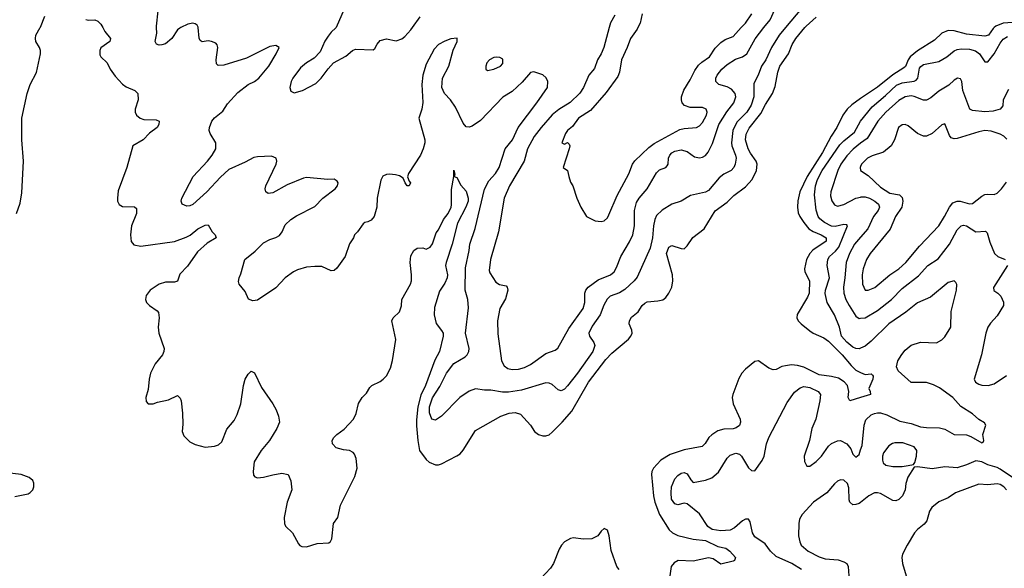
# Model space of a CAD drawing. Header units: inches. Extents: x 1649636 to 1815363, y 506543 to 641975.
# Tile 470 of 656: x 1764521 to 1770937, y 526479 to 530052. Entities that reach past the tile are written whole.
import ezdxf

# ---------------------------------------------------------------- set-up
doc = ezdxf.new("R2010")
doc.units = ezdxf.units.IN
doc.header["$MEASUREMENT"] = 0
for name, color, linetype in [('B7562', 7, 'Continuous'), ('B7563', 7, 'Continuous'), ('B7572', 7, 'Continuous'), ('B7573', 7, 'Continuous')]:
    doc.layers.add(name, color=color, linetype=linetype)

msp = doc.modelspace()

# ---------------------------------------------------------------- linework, layer by layer
at = {"layer": 'B7562', "color": 5}
for points, elevation in [([(1764499.1, 528790), (1764524.1, 528855.9), (1764535.8, 528924.2), (1764545.3, 529130), (1764535.4, 529270), (1764535.8, 529410), (1764570, 529570.6), (1764590, 529630.7), (1764630, 529706.8), (1764656.9, 529830), (1764656.9, 529850), (1764649.8, 529870), (1764626.8, 529910), (1764622.8, 529930), (1764625, 529950), (1764654.7, 530000)], 420), ([(1765061.8, 530000), (1765075.1, 529975.1), (1765111.7, 529930), (1765108.8, 529910), (1765050, 529868), (1765042, 529850), (1765043.4, 529823.4), (1765050, 529809), (1765090.8, 529770.8), (1765111, 529730), (1765142.9, 529682.9), (1765191, 529631), (1765213.9, 529613.9), (1765271, 529590), (1765290, 529571), (1765293.4, 529530), (1765274.3, 529470), (1765272.9, 529450), (1765281.7, 529430), (1765306.4, 529410), (1765330, 529402), (1765410, 529400.3), (1765430.3, 529390), (1765428.5, 529370), (1765415.8, 529350), (1765366.3, 529313.7), (1765325.5, 529270), (1765258, 529230), (1765218, 529090), (1765163.1, 528936.9), (1765157.2, 528890), (1765159.1, 528870), (1765170, 528848.5), (1765190, 528834.9), (1765270, 528833), (1765282.8, 528822.8), (1765282.4, 528790), (1765250.3, 528709.7), (1765242.3, 528650), (1765246.6, 528606.6), (1765265.3, 528585.3), (1765310, 528576.5), (1765530, 528606.4), (1765604.7, 528635.3), (1765630.6, 528649.4), (1765682, 528690), (1765730, 528713.7), (1765750, 528716.3), (1765775.3, 528670), (1765795.5, 528650), (1765800.7, 528630), (1765743.3, 528596.7), (1765680.5, 528539.5), (1765614.5, 528445.5), (1765565.3, 528394.7), (1765550, 528349.5), (1765530, 528343.1), (1765470, 528341.5), (1765430.2, 528329.8), (1765370.4, 528290), (1765344.6, 528255.4), (1765341.6, 528230), (1765348.2, 528210), (1765367.7, 528190), (1765416.3, 528156.3), (1765424.6, 528144.6), (1765430.3, 528110.3), (1765423.9, 528050), (1765426.4, 528010), (1765461.5, 527910), (1765460.2, 527890), (1765452.2, 527870), (1765404, 527810), (1765373.7, 527750), (1765364.4, 527710), (1765357.8, 527642.2), (1765343.1, 527590), (1765345.7, 527565.7), (1765358, 527550), (1765390, 527549.1), (1765419.8, 527560.2), (1765490, 527575.3), (1765550, 527604), (1765566.7, 527586.7), (1765572.9, 527570), (1765582.3, 527490), (1765583.4, 527416.6), (1765578.7, 527370), (1765590, 527340.5), (1765630, 527301.6), (1765664.1, 527284.1), (1765730, 527268.1), (1765790, 527273.5), (1765817, 527283), (1765838.5, 527301.5), (1765870, 527384.2), (1765918.8, 527441.2), (1765938.7, 527481.3), (1765961.4, 527550), (1765979.2, 527670), (1765990, 527710.6), (1766010, 527744), (1766030, 527762.8), (1766050, 527751), (1766096.3, 527656.3), (1766170, 527550.6), (1766192.7, 527510), (1766208.2, 527470), (1766214.4, 527430), (1766197.4, 527390), (1766148.4, 527311.6), (1766093.5, 527246.5), (1766048.3, 527171.7), (1766041.6, 527110), (1766045, 527085), (1766053.3, 527073.3), (1766070, 527067.6), (1766110, 527071.8), (1766170, 527088.4), (1766230, 527098.4), (1766270.4, 527090.4), (1766287.5, 527047.5), (1766293.4, 526990), (1766264, 526910), (1766244.9, 526810), (1766246.4, 526770), (1766253.7, 526753.7), (1766299.1, 526710), (1766337, 526637), (1766346.3, 526626.3), (1766360.2, 526620.2), (1766390, 526618.8), (1766460.2, 526639.8), (1766534.8, 526645.2), (1766546.9, 526653.1), (1766554.5, 526670), (1766564.7, 526770), (1766592.9, 526810), (1766611.5, 526890), (1766704, 527076), (1766719.6, 527130), (1766713.9, 527193.9), (1766702.2, 527222.2), (1766692.7, 527232.7), (1766670, 527246), (1766630, 527251.1), (1766584, 527264), (1766558, 527290), (1766557.6, 527310), (1766568, 527330), (1766588, 527350), (1766635.9, 527384.1), (1766696.3, 527450), (1766713.9, 527486.1), (1766728.6, 527551.4), (1766751.6, 527590), (1766780.3, 527619.7), (1766803.3, 527656.7), (1766816.2, 527670), (1766870, 527694.8), (1766890, 527710.2), (1766910, 527731.3), (1766937, 527783), (1766951, 527831), (1766972.1, 527967.9), (1766946.2, 528090), (1766953.5, 528110), (1766995.9, 528150), (1767009, 528189), (1767011.9, 528230), (1767067.9, 528330), (1767074.1, 528350), (1767074.1, 528390), (1767064.8, 528470), (1767070, 528514), (1767090, 528548), (1767110, 528564), (1767146.8, 528566.8), (1767170, 528558), (1767195.3, 528570), (1767210, 528591.3), (1767235.6, 528664.4), (1767250, 528682.8), (1767282, 528750), (1767312.6, 528790), (1767331.3, 528830), (1767333.9, 528846.1), (1767333.6, 528946.4), (1767349.7, 529030), (1767350, 529071), (1767355.3, 529044.7), (1767352, 529030), (1767370, 529024), (1767394.6, 528974.6), (1767430, 528935.5), (1767443.2, 528890), (1767442.2, 528870), (1767427, 528830), (1767372.9, 528727.1), (1767339.8, 528590), (1767299.7, 528470), (1767296.2, 528450), (1767308.1, 528390), (1767305.6, 528370), (1767290, 528335.4), (1767257, 528283), (1767223.5, 528176.5), (1767222.3, 528130), (1767233.9, 528073.9), (1767270, 528028.2), (1767279.1, 528010), (1767280.2, 527990), (1767256.6, 527890), (1767226.8, 527833.2), (1767165.5, 527670), (1767134.7, 527605.3), (1767114.7, 527530), (1767106.6, 527446.6), (1767105.5, 527405.5), (1767114.4, 527310), (1767126.7, 527246.7), (1767170, 527187.7), (1767190, 527170.6), (1767230, 527153), (1767250, 527153), (1767270, 527159.3), (1767370, 527210.4), (1767390, 527224.9), (1767410, 527248.2), (1767490, 527375.2), (1767655.1, 527470), (1767709.3, 527490), (1767750, 527493.2), (1767783, 527483), (1767850, 527410.4), (1767876.1, 527370), (1767901.1, 527350), (1767930, 527341), (1767950, 527341.2), (1767970, 527349), (1767990, 527365), (1768056.1, 527430), (1768117.5, 527502.5), (1768228.2, 527690), (1768340.8, 527839.2), (1768379.9, 527880.1), (1768487.6, 527970), (1768502.8, 527990), (1768511.6, 528010), (1768509.8, 528029.8), (1768491.9, 528070), (1768493.8, 528090), (1768506.7, 528113.3), (1768549.7, 528150), (1768576.3, 528190), (1768593.8, 528206.2), (1768610, 528214), (1768679.8, 528220.2), (1768712.2, 528227.8), (1768730, 528242), (1768749.8, 528270.2), (1768769.7, 528310), (1768775.8, 528350), (1768773.5, 528390), (1768736.2, 528530), (1768750, 528570.4), (1768770, 528580.3), (1768830, 528562.3), (1768850, 528560.3), (1768855.7, 528564.3), (1768870, 528578.4), (1768906.9, 528633.1), (1768981.5, 528690), (1769052.6, 528807.4), (1769130, 528864.2), (1769173.2, 528906.8), (1769250, 528962.1), (1769293, 529010), (1769322.4, 529070), (1769327, 529110), (1769319.1, 529130), (1769282.2, 529182.2), (1769268.4, 529210), (1769250.6, 529270), (1769253.5, 529306.5), (1769275, 529345), (1769350, 529441.6), (1769379.6, 529500.4), (1769426.2, 529570), (1769442.6, 529617.4), (1769459.9, 529710), (1769474.5, 529750), (1769531.3, 529830), (1769553.2, 529890), (1769578.6, 529930), (1769636.3, 530000)], 420), ([(1765571.4, 530000), (1765563.9, 529996.1), (1765550, 529985.5), (1765511.2, 529930), (1765470, 529895.3), (1765447, 529887), (1765430, 529886.4), (1765412.8, 529892.8), (1765403.8, 529910), (1765415.3, 529964.7), (1765412.7, 530000)], 440), ([(1769510.6, 530000), (1769469.2, 529950), (1769418.8, 529870), (1769382.4, 529790), (1769354.5, 529750), (1769332.3, 529690), (1769303.6, 529636.4), (1769303.9, 529550), (1769286, 529494), (1769257.9, 529450), (1769194.7, 529385.3), (1769166.8, 529330), (1769158.5, 529250), (1769160.2, 529230), (1769186, 529170), (1769189.8, 529150), (1769182.8, 529110), (1769174, 529090), (1769155.8, 529070), (1769110, 529045.8), (1769078.5, 529021.5), (1769010, 528940.3), (1768990, 528929.2), (1768892.4, 528907.6), (1768830, 528870.4), (1768770, 528850.3), (1768708, 528812), (1768670, 528776), (1768658.6, 528750), (1768649.9, 528710.1), (1768644.3, 528630), (1768630, 528564.4), (1768544.2, 528375.8), (1768524.2, 528350), (1768464.7, 528295.3), (1768430, 528273.8), (1768368.2, 528251.8), (1768349.2, 528230.8), (1768327.4, 528192.6), (1768304, 528130), (1768250, 528055.3), (1768229.8, 528010), (1768233.7, 527990), (1768262.6, 527950), (1768268.5, 527930), (1768254.5, 527890), (1768156.4, 527750), (1768090, 527666.3), (1768070, 527644.6), (1768050, 527635.3), (1768030, 527640.4), (1767990, 527676), (1767970, 527684.9), (1767950, 527686.7), (1767790, 527638), (1767706.4, 527626.4), (1767665.9, 527625.9), (1767590, 527639.1), (1767550, 527637.8), (1767490, 527647.4), (1767450, 527631.8), (1767387.8, 527590), (1767270, 527470.2), (1767230, 527442.4), (1767207.1, 527450), (1767192, 527492), (1767192, 527530), (1767210, 527588.3), (1767257.4, 527662.6), (1767301.6, 527750), (1767350, 527811.5), (1767423, 527857), (1767436.6, 527870), (1767447.4, 527890), (1767450.1, 527910), (1767426.1, 528010), (1767445.3, 528174.7), (1767440.2, 528230), (1767424.3, 528290), (1767425, 528435), (1767449.3, 528549.3), (1767453, 528590), (1767488, 528692), (1767550, 528948), (1767578.7, 529001.3), (1767620.6, 529050), (1767645.7, 529090), (1767685.2, 529210), (1767731.9, 529270), (1767769.6, 529350.4), (1767891.5, 529510), (1767959.3, 529610), (1767962.4, 529650), (1767952, 529672), (1767930, 529692.7), (1767870, 529712.7), (1767850, 529708.4), (1767795.7, 529644.3), (1767730, 529584.9), (1767670, 529547.4), (1767524.3, 529395.7), (1767470, 529357.2), (1767450, 529351.3), (1767430, 529354.6), (1767410, 529377.1), (1767361.4, 529481.4), (1767328.9, 529528.9), (1767289.2, 529570), (1767271.8, 529610), (1767276.6, 529670), (1767316.4, 529750), (1767346, 529854), (1767370.5, 529910), (1767370.6, 529930.6), (1767330, 529927.3), (1767290, 529912.7), (1767250, 529890.4), (1767221, 529859), (1767170, 529763), (1767147.4, 529690), (1767141, 529630), (1767146.8, 529513.2), (1767140.2, 529470), (1767122.6, 529410), (1767160.2, 529270), (1767160.7, 529250), (1767150, 529210.4), (1767131.5, 529168.5), (1767054.5, 529050), (1767048, 529028), (1767059, 528999), (1767068, 528990), (1767058, 528970), (1767046, 528970), (1767032, 528990), (1767019.8, 529019.8), (1766994.7, 529034.7), (1766970, 529042), (1766930, 529045.7), (1766910, 529043.7), (1766887, 529033), (1766873.9, 529006.1), (1766849.6, 528890), (1766847.6, 528830), (1766831.6, 528770), (1766810, 528746.8), (1766790, 528734.8), (1766769.3, 528730.7), (1766758, 528722), (1766722, 528670), (1766702, 528650), (1766695.3, 528630), (1766670, 528592), (1766640.9, 528510), (1766586.3, 528433.7), (1766570, 528418), (1766550, 528416), (1766490, 528444), (1766444.9, 528444.9), (1766390, 528440.4), (1766330, 528423.6), (1766304.2, 528410), (1766250, 528370.2), (1766190, 528304.4), (1766070, 528224), (1766039.6, 528219.6), (1766011.3, 528231.3), (1765990, 528282), (1765951, 528330), (1765947.3, 528347.3), (1765950.8, 528370), (1765962.8, 528397.2), (1765988.8, 528490), (1766054.8, 528545.2), (1766110, 528599.3), (1766150, 528621.2), (1766190, 528633.3), (1766213.7, 528646.3), (1766230.2, 528669.8), (1766250, 528715.6), (1766286.7, 528750), (1766325.3, 528774.7), (1766444.3, 528835.7), (1766496.4, 528890), (1766575.5, 528950), (1766590.6, 528970), (1766596.3, 528990), (1766590, 529001), (1766570, 529012.4), (1766528.1, 529011.9), (1766390, 529024), (1766370, 529020.3), (1766263.9, 528976.1), (1766170, 528923.1), (1766140.7, 528920.7), (1766124.9, 528930), (1766121.3, 528950), (1766124.9, 528970), (1766191.4, 529110), (1766196, 529130), (1766192.7, 529150), (1766162.4, 529162.4), (1766070, 529159.5), (1766045.5, 529154.5), (1765990, 529123.1), (1765883.3, 529076.7), (1765830, 529026), (1765741.1, 528930), (1765650, 528848.3), (1765630, 528839.2), (1765610, 528838), (1765580.5, 528850), (1765573.4, 528870), (1765577.8, 528890), (1765650.3, 529030), (1765744.4, 529130), (1765775.5, 529170), (1765798, 529210), (1765799.1, 529250), (1765763, 529310), (1765755.8, 529330), (1765757.4, 529350), (1765773.1, 529390), (1765790, 529413), (1765844.1, 529455.9), (1765875.6, 529504.4), (1765943.3, 529576.7), (1766009.5, 529630.5), (1766050, 529648.1), (1766079.7, 529670), (1766144, 529750), (1766192, 529830), (1766210.8, 529870), (1766190, 529884), (1766150, 529876.4), (1765998.7, 529801.3), (1765850, 529755.8), (1765814, 529754), (1765804.2, 529764.2), (1765800.8, 529790), (1765812, 529870), (1765808.1, 529888.1), (1765798, 529898), (1765770.4, 529910.4), (1765750, 529914), (1765710, 529907.3), (1765696.3, 529916.3), (1765690.4, 529930.4), (1765683.7, 530000)], 440), ([(1766582.4, 530000), (1766581.7, 529998.3), (1766550.5, 529970), (1766530, 529943.7), (1766510, 529912.3), (1766477.8, 529842.2), (1766438.8, 529801.2), (1766388.7, 529770), (1766350, 529738.3), (1766299.6, 529670), (1766288.9, 529650), (1766280.3, 529610), (1766286.7, 529586.7), (1766310, 529575.8), (1766363.7, 529590), (1766450, 529636.5), (1766484.7, 529670), (1766530, 529730.6), (1766566.6, 529770), (1766645.6, 529814.4), (1766690, 529850.5), (1766710, 529859.1), (1766824, 529856), (1766836, 529864), (1766850, 529891.3), (1766870, 529916), (1766910, 529926.8), (1766974.8, 529914.8), (1767010, 529928), (1767030, 529942.4), (1767070, 529986.3), (1767079.8, 530000)], 460), ([(1768361.7, 530000), (1768327.8, 529870), (1768310.2, 529830), (1768285.2, 529790), (1768265.3, 529734.7), (1768229.3, 529690), (1768195.3, 529610), (1768170, 529574), (1768107, 529513), (1768032.8, 529467.2), (1767990, 529432.1), (1767918, 529350), (1767872.3, 529290), (1767830.1, 529210), (1767807.1, 529130), (1767712.8, 528970), (1767676.8, 528890), (1767641.2, 528670), (1767589.5, 528490.5), (1767579.3, 528419.3), (1767583.2, 528403.2), (1767622.9, 528342.9), (1767648, 528328), (1767690, 528318.7), (1767698, 528310), (1767702.4, 528290), (1767685.5, 528234.5), (1767650.2, 528170), (1767634.9, 528090), (1767635.3, 528004.7), (1767659.7, 527830), (1767678.3, 527798.3), (1767700.9, 527780.9), (1767730, 527773), (1767770, 527775), (1767810, 527785.9), (1767850, 527805.9), (1767950, 527876.9), (1768010, 527899.1), (1768028.4, 527911.6), (1768099.7, 528040.3), (1768192.9, 528170), (1768204.3, 528210), (1768203.6, 528270), (1768210.6, 528290), (1768224.9, 528310), (1768290, 528357), (1768370.4, 528389.6), (1768393.8, 528410), (1768410, 528438), (1768438.7, 528510), (1768495, 528605), (1768515.5, 528650), (1768526.6, 528710), (1768526.4, 528810), (1768539.5, 528860.5), (1768557.7, 528890), (1768608.9, 528951.1), (1768670, 529053.7), (1768690, 529072.9), (1768730.9, 529089.1), (1768740.1, 529099.9), (1768745.6, 529110), (1768748.5, 529150), (1768756.4, 529170), (1768770, 529184.6), (1768790, 529196.5), (1768830, 529204.7), (1768870, 529193.8), (1768918.1, 529158.1), (1768950, 529151.1), (1768970, 529155.9), (1768990, 529168.1), (1769007.8, 529190), (1769035.5, 529244.5), (1769075.8, 529370), (1769128.7, 529451.3), (1769174.1, 529510), (1769186.9, 529550), (1769183.4, 529570), (1769158.5, 529598.5), (1769130, 529613.7), (1769077, 529630), (1769062.3, 529642.3), (1769056.9, 529650), (1769056.8, 529670), (1769065.6, 529690), (1769096.5, 529730), (1769130, 529759.3), (1769185.2, 529794.8), (1769230.4, 529809.6), (1769259.4, 529830), (1769312.6, 529927.4), (1769370.6, 530000)], 460), ([(1768549.3, 530000), (1768544.6, 529990), (1768500.9, 529930), (1768479.6, 529870), (1768442.8, 529790), (1768429.2, 529710), (1768417.5, 529682.5), (1768343.2, 529576.8), (1768239.4, 529460.6), (1768162, 529410), (1768123.1, 529356.9), (1768090.7, 529330), (1768076.3, 529310), (1768054, 529250), (1768070, 529242), (1768091.1, 529251.1), (1768102, 529242), (1768104.7, 529230), (1768101, 529210), (1768062, 529090), (1768091.3, 529070), (1768098, 529030), (1768110, 528994), (1768124.7, 528970), (1768151, 528890), (1768178, 528830), (1768214, 528770), (1768270, 528742), (1768310, 528738), (1768330, 528742), (1768350, 528762), (1768360.2, 528779.8), (1768412.9, 528907.1), (1768490, 529047.7), (1768514, 529110), (1768528.6, 529131.4), (1768619.9, 529220.1), (1768654.6, 529245.4), (1768823, 529337), (1768850, 529343.7), (1768930, 529348.6), (1768950, 529359.6), (1768970, 529383.1), (1768996.5, 529430), (1769001.1, 529450), (1768994, 529470), (1768970, 529479.1), (1768890, 529479.1), (1768853.5, 529493.5), (1768838.4, 529510), (1768832.8, 529530), (1768833.7, 529550), (1768847.9, 529592.1), (1768890, 529660.4), (1768919.6, 529720.4), (1768944.7, 529755.3), (1768965.1, 529774.9), (1769015.7, 529810), (1769053.3, 529866.7), (1769090, 529903.5), (1769117.8, 529922.2), (1769170, 529942.3), (1769222.5, 530000)], 480), ([(1770000, 529537.5), (1769942, 529498), (1769913.5, 529470), (1769884.6, 529430), (1769845.8, 529350), (1769807.6, 529292.4), (1769752.2, 529187.8), (1769651.8, 529030), (1769604.8, 528930), (1769591.4, 528871.4), (1769588.8, 528830), (1769594.3, 528794.3), (1769604.1, 528770), (1769629.5, 528730), (1769663.7, 528690), (1769690, 528671.6), (1769744, 528650), (1769776.5, 528630), (1769776.5, 528610), (1769688.3, 528551.7), (1769668.5, 528530), (1769647.3, 528490), (1769633.6, 528430), (1769636.8, 528410), (1769666.2, 528350), (1769664.8, 528270), (1769654.9, 528245.1), (1769587.8, 528132.2), (1769585.5, 528110), (1769594, 528090), (1769612.4, 528070), (1769670, 528025.3), (1769691.4, 528010), (1769759.6, 527979.6), (1769790, 527957), (1769880.4, 527870), (1769938.6, 527798.6), (1769970, 527768.4), (1770000, 527754.4)], 420), ([(1770000, 527913), (1769990, 527908.7), (1769970, 527910.8), (1769950, 527919.8), (1769910, 527952.1), (1769875.8, 527990), (1769862.2, 528050), (1769830, 528130.3), (1769783.2, 528210), (1769769.1, 528269.1), (1769771.2, 528290), (1769798.3, 528370), (1769781.9, 528450), (1769786.2, 528490), (1769798, 528510), (1769836.6, 528543.4), (1769858.8, 528570), (1769914.3, 528710), (1769910, 528714.9), (1769890, 528717.1), (1769834.9, 528705.1), (1769810, 528707.8), (1769764.3, 528730), (1769735.3, 528755.3), (1769724.7, 528770), (1769710.1, 528810.1), (1769700.1, 528910), (1769706.8, 528970), (1769719.4, 529010), (1769749.7, 529070), (1769864.3, 529235.7), (1769890, 529263.6), (1769959.8, 529319.8), (1769999.2, 529390), (1770000, 529391)], 440), ([(1770000, 529246.5), (1769950.7, 529209.3), (1769910, 529164.1), (1769872, 529110), (1769852.3, 529070), (1769806.2, 528930), (1769805, 528905), (1769812.3, 528872.3), (1769830, 528846), (1769850, 528838), (1769890, 528848), (1769970, 528888.8), (1770000, 528896.3)], 460), ([(1770000, 529095.3), (1769997.6, 529090), (1769999.1, 529070), (1770000, 529069.4)], 480), ([(1770000, 528634.8), (1769961.3, 528590), (1769928.7, 528530), (1769905.2, 528470), (1769898.1, 528370), (1769888.9, 528310), (1769891.5, 528270), (1769905, 528230), (1769926.4, 528190), (1769970, 528121.7), (1769990, 528106.2), (1770000, 528107.2)], 460), ([(1770000, 527590.8), (1769929.7, 527569.7), (1769918.7, 527590), (1769922.8, 527630), (1769914.8, 527670), (1769894, 527694), (1769856.4, 527716.4), (1769810, 527728), (1769730, 527737.9), (1769630, 527788.5), (1769590, 527800.2), (1769550, 527802.8), (1769510, 527798.3), (1769487.1, 527792.9), (1769450, 527773.3), (1769430, 527770.9), (1769402, 527782), (1769335.1, 527830), (1769310, 527825.8), (1769250, 527775.8), (1769226.3, 527750), (1769206, 527714), (1769167, 527610), (1769163.9, 527590), (1769169, 527549), (1769216.1, 527450), (1769217.5, 527430), (1769210, 527408.5), (1769190, 527394), (1769170, 527387.3), (1769110, 527384.6), (1769070, 527373.8), (1769030, 527347.5), (1769011.8, 527330), (1768987.6, 527292.4), (1768967.1, 527272.9), (1768850, 527249.3), (1768759.3, 527220.7), (1768698.1, 527181.9), (1768650.2, 527130), (1768640.3, 527110), (1768637.6, 527090), (1768650.1, 526950), (1768658.9, 526910), (1768690.1, 526830), (1768753.2, 526730), (1768774.2, 526710), (1768810, 526691.3), (1768908.8, 526668.8), (1768990, 526658.8), (1769070, 526620.1), (1769122, 526610), (1769148.1, 526590), (1769184.4, 526550), (1769179.3, 526530), (1769170, 526524.7), (1769090, 526506.3), (1769039.3, 526539.3), (1769010, 526546.7), (1768910, 526524.2), (1768811.5, 526528.5), (1768785.4, 526514.6), (1768766.7, 526490), (1768756.6, 526430)], 420), ([(1769614.4, 526470), (1769552.9, 526510), (1769450, 526555.4), (1769413.1, 526590), (1769377.3, 526637.3), (1769310, 526684.6), (1769294.7, 526710), (1769281.2, 526781.2), (1769270, 526799.3), (1769250, 526799.6), (1769230, 526788.1), (1769178.1, 526741.9), (1769150, 526728), (1769090, 526722.1), (1769032.2, 526732.2), (1769005.4, 526750), (1768950, 526834), (1768870, 526899.3), (1768850, 526903), (1768810, 526892.2), (1768790, 526898.7), (1768768.6, 526930), (1768765, 526970), (1768768.1, 527010), (1768790, 527062), (1768810, 527084), (1768830, 527097.7), (1768850, 527102), (1768870, 527093.6), (1768893.9, 527053.9), (1768910, 527038.4), (1768990, 527051.6), (1769030, 527067.4), (1769074.4, 527105.6), (1769130, 527196.9), (1769150, 527214.7), (1769187.8, 527227.8), (1769210, 527222.4), (1769223.6, 527210), (1769270, 527132.7), (1769290, 527116), (1769310, 527113.2), (1769359.7, 527180.3), (1769372.6, 527210), (1769387.2, 527290), (1769402.2, 527330), (1769521.5, 527558.5), (1769570, 527626.2), (1769606.1, 527653.9), (1769630, 527662), (1769670, 527655.8), (1769724.4, 527630), (1769738, 527610), (1769735.2, 527570), (1769708.6, 527450), (1769681.9, 527390), (1769667.3, 527310), (1769633.5, 527210), (1769634.2, 527174.2), (1769650, 527142.9), (1769670, 527144.2), (1769710, 527175.1), (1769744.7, 527210), (1769790, 527274.2), (1769810, 527290.8), (1769850, 527309.8), (1769870, 527310.7), (1769910, 527289.8), (1769935.9, 527255.9), (1769950, 527222), (1769970, 527201.6), (1769990, 527220.5), (1770000, 527250)], 440), ([(1764490, 526945.5), (1764575.9, 526964.1), (1764590, 526971.8), (1764605.7, 526990), (1764612.9, 527010), (1764613.2, 527033.2), (1764606.6, 527050), (1764583.6, 527070), (1764530, 527088.9), (1764421.8, 527101.8)], 420), ([(1770000, 526908.1), (1769990, 526900.3), (1769970, 526893.5), (1769950, 526893), (1769930, 526909.5), (1769925.6, 526925.6), (1769923, 527003), (1769914.6, 527030), (1769890, 527052.2), (1769870, 527055.1), (1769850, 527046.3), (1769830.2, 527029.8), (1769779.5, 526970), (1769694, 526910), (1769619.5, 526830), (1769602.4, 526797.6), (1769596.9, 526770), (1769595.9, 526690), (1769603.2, 526650), (1769612.9, 526630), (1769658.9, 526590), (1769730, 526552.7), (1769770, 526540.2), (1769853.1, 526533.1), (1769890, 526521.7), (1769910.2, 526510.2), (1769918.7, 526490), (1769923.6, 526430)], 460), ([(1768426.8, 526470), (1768410.7, 526490), (1768375, 526595), (1768362.8, 526690), (1768350, 526726.6), (1768330, 526738), (1768310, 526720.9), (1768287.2, 526690), (1768248.7, 526671.3), (1768192, 526668), (1768130, 526676.1), (1768110, 526673.3), (1768070.2, 526650), (1768051.3, 526628.7), (1768036.4, 526603.6), (1767999, 526510), (1767979.4, 526480.6), (1767914, 526410)], 420)]:
    msp.add_lwpolyline(points, dxfattribs=dict(at, elevation=elevation))
at = {"layer": 'B7562', "color": 5, "elevation": 460}
msp.add_lwpolyline([(1767630, 529807), (1767610, 529805.1), (1767582, 529790), (1767564.9, 529770), (1767557.3, 529750), (1767558, 529730), (1767570, 529721), (1767610, 529728.5), (1767653.2, 529750), (1767670, 529766.8), (1767670, 529794), (1767650, 529806)], close=True, dxfattribs=at)
at = {"layer": 'B7563', "color": 5}
for points, elevation in [([(1766650, 530154.5), (1766582.4, 530000)], 460), ([(1764654.7, 530000), (1764656.7, 530003.3), (1764685.2, 530074.8)], 420), ([(1765412.7, 530000), (1765412, 530010), (1765422.8, 530110)], 440), ([(1767079.8, 530000), (1767129.8, 530070)], 460), ([(1768398.5, 530081.5), (1768369.6, 530030.4), (1768361.7, 530000)], 460), ([(1768576.9, 530090), (1768563.6, 530030), (1768549.3, 530000)], 480), ([(1769222.5, 530000), (1769249.9, 530030.1), (1769291.3, 530090)], 480), ([(1769370.6, 530000), (1769410.6, 530050), (1769441.3, 530118.7)], 460), ([(1769614.4, 530125.6), (1769510.6, 530000)], 440), ([(1769636.3, 530000), (1769644.5, 530010), (1769710, 530068.4)], 420), ([(1764952.9, 530052.9), (1764970, 530048.7), (1765010, 530050.2), (1765030, 530041.2), (1765050, 530022), (1765061.8, 530000)], 420), ([(1765683.7, 530000), (1765683.4, 530003.4), (1765676.5, 530016.5), (1765664.7, 530024.7), (1765648.4, 530028.4), (1765616.6, 530023.4), (1765571.4, 530000)], 440)]:
    msp.add_lwpolyline(points, dxfattribs=dict(at, elevation=elevation))
at = {"layer": 'B7572', "color": 5}
for points, elevation in [([(1770869.7, 530000), (1770864.6, 529995.4), (1770833.1, 529950), (1770810, 529944.9), (1770690, 529957.6), (1770610, 529978.2), (1770570, 529981.1), (1770530, 529963.2), (1770481.1, 529918.9), (1770370, 529849.9), (1770323.6, 529810), (1770309.7, 529790), (1770292.2, 529747.8), (1770282.7, 529737.3), (1770210, 529692.8), (1770110, 529612.3), (1770000, 529537.5)], 420), ([(1770000, 529391), (1770075, 529485), (1770162.6, 529557.4), (1770235.1, 529624.9), (1770270, 529641.2), (1770348.3, 529651.7), (1770362.5, 529657.5), (1770373.3, 529670), (1770385, 529735), (1770392.8, 529747.2), (1770410, 529760.2), (1770510, 529780.2), (1770562.8, 529810), (1770610, 529849), (1770630, 529858), (1770657.6, 529862.4), (1770710, 529860.2), (1770749.9, 529849.9), (1770775.4, 529830), (1770810, 529776.9), (1770830, 529777.4), (1770870, 529828.9), (1770910, 529899.3), (1770930, 529924), (1770958, 529942)], 440), ([(1770963.4, 529596.6), (1770929.1, 529530), (1770926, 529490), (1770910.4, 529470), (1770863.3, 529456.7), (1770810, 529452.3), (1770730, 529460.3), (1770711.3, 529470), (1770667.1, 529590), (1770659.7, 529650), (1770650, 529666.6), (1770631, 529671), (1770610, 529658.7), (1770574.7, 529625.3), (1770510, 529586.3), (1770458.1, 529541.9), (1770430, 529527.5), (1770410, 529527.3), (1770350, 529552.2), (1770330, 529555.2), (1770290, 529549.2), (1770250, 529525.9), (1770164.4, 529450), (1770113.3, 529390), (1770041.9, 529278.1), (1770000, 529246.5)], 460), ([(1770953.9, 529273.9), (1770933.1, 529293.1), (1770910, 529305.6), (1770850, 529324.8), (1770810, 529329.8), (1770770, 529322.3), (1770630, 529277.2), (1770610, 529274.7), (1770590, 529282.4), (1770578.5, 529298.5), (1770550, 529373.2), (1770530, 529367.3), (1770465.7, 529310), (1770430, 529292.7), (1770410, 529293.5), (1770369.9, 529309.9), (1770310, 529359.7), (1770290, 529369.6), (1770270, 529367), (1770246.7, 529350), (1770220.8, 529270), (1770199.6, 529230), (1770150, 529189.8), (1770075.3, 529164.7), (1770046, 529150), (1770006.5, 529110), (1770000, 529095.3)], 480), ([(1770000, 529069.4), (1770050, 529036.9), (1770130, 528960.4), (1770190, 528922.5), (1770253.4, 528910), (1770270, 528893.4), (1770275.7, 528870), (1770268.6, 528830), (1770227.8, 528770), (1770192.2, 528687.8), (1770062.3, 528530), (1770037.8, 528490), (1770017, 528430), (1770009.4, 528390), (1770013.5, 528330), (1770030.3, 528290.3), (1770050, 528289.2), (1770093.4, 528306.6), (1770190.4, 528389.6), (1770249.9, 528430.1), (1770295.4, 528470), (1770383.9, 528576.1), (1770509.9, 528710.1), (1770547.8, 528770), (1770578.4, 528830), (1770601.8, 528858.2), (1770629.5, 528870.5), (1770649.9, 528870.1), (1770710, 528852.3), (1770730, 528853.7), (1770790, 528902.2), (1770810, 528913.2), (1770830, 528916.2), (1770870, 528912.6), (1770890, 528921.5), (1770917.7, 528950), (1770950, 528993.4)], 480), ([(1770000, 528896.3), (1770002.9, 528897.1), (1770030, 528897.9), (1770058, 528890), (1770093.2, 528870), (1770115.9, 528850), (1770123.8, 528830), (1770115.2, 528810), (1770085, 528770), (1770047.6, 528690), (1770000, 528634.8)], 460), ([(1770000, 528107.2), (1770030, 528110.2), (1770110, 528156.8), (1770201.2, 528230), (1770270, 528301.5), (1770376.6, 528383.4), (1770439.1, 528450), (1770505, 528495), (1770579.8, 528590), (1770630, 528682), (1770656, 528710), (1770670, 528714.2), (1770690, 528710.2), (1770750, 528670.2), (1770814.7, 528674.7), (1770823.8, 528663.8), (1770842, 528602), (1770873.2, 528530), (1770893.4, 528510), (1770942, 528490)], 460), ([(1770956.9, 528450), (1770867, 528307), (1770867.7, 528287.7), (1770894.9, 528270), (1770914.9, 528250), (1770931.1, 528211.1), (1770932.2, 528190), (1770890, 528122), (1770845.6, 528074.4), (1770829.4, 528050), (1770816.3, 528010), (1770788.8, 527870), (1770739.6, 527710), (1770748.5, 527690), (1770770, 527676.9), (1770791.1, 527671.1), (1770830.6, 527669.4), (1770870, 527680.2), (1770950, 527734.3)], 460), ([(1770000, 527250), (1770010, 527279.5), (1770024.1, 527410), (1770035, 527445), (1770070, 527477.1), (1770090, 527487.9), (1770110, 527492), (1770130, 527491.2), (1770170, 527479.2), (1770256.7, 527436.7), (1770330, 527421.6), (1770390, 527401), (1770430, 527395.2), (1770514.2, 527394.2), (1770550, 527384.8), (1770610, 527350.8), (1770690, 527347.2), (1770717.9, 527337.9), (1770790, 527295.1), (1770799, 527301), (1770803, 527310), (1770797.4, 527350), (1770816.4, 527410), (1770806.9, 527426.9), (1770770, 527447.2), (1770730, 527484.9), (1770653.4, 527533.4), (1770600.9, 527590), (1770513.8, 527653.8), (1770474.6, 527674.6), (1770430, 527688.9), (1770329.6, 527689.6), (1770244.7, 527764.7), (1770233.5, 527790), (1770243.3, 527830), (1770268.2, 527871.8), (1770290, 527899.8), (1770330, 527932.2), (1770390, 527952.4), (1770493.7, 527946.3), (1770530, 527966.6), (1770550, 527987), (1770588.4, 528050), (1770590.5, 528150.5), (1770626, 528290), (1770627.3, 528327.3), (1770620.7, 528340.7), (1770610, 528350.7), (1770570, 528339.3), (1770454.8, 528245.2), (1770370, 528206.9), (1770293.9, 528146.1), (1770184.5, 528070), (1770070, 527957.6), (1770030, 527926), (1770000, 527913)], 440), ([(1770000, 527754.4), (1770030, 527740.4), (1770070, 527744.7), (1770077.3, 527737.3), (1770081, 527730), (1770079.1, 527710), (1770053.4, 527650), (1770062, 527630), (1770064, 527610), (1770000, 527590.8)], 420), ([(1771002, 527062), (1770910, 527125), (1770890, 527135.6), (1770830, 527152.2), (1770790, 527171.6), (1770750, 527178.4), (1770690, 527152.5), (1770630, 527133.8), (1770550, 527139.3), (1770466.2, 527126.2), (1770370, 527139.3), (1770350, 527138), (1770307.1, 527072.9), (1770294.9, 527030), (1770290, 526989.2), (1770272.9, 526950), (1770250, 526926), (1770230, 526917.6), (1770210, 526919.6), (1770130, 526965.8), (1770110, 526971.2), (1770090, 526969.9), (1770053.6, 526950), (1770000, 526908.1)], 460), ([(1770951.2, 526990), (1770933.5, 527010), (1770910, 527024.2), (1770890, 527029.8), (1770830, 527022.4), (1770770, 527026.8), (1770619.3, 526970), (1770570, 526938.5), (1770510, 526912.6), (1770464.3, 526875.7), (1770449.5, 526850.5), (1770432, 526788), (1770414.2, 526765.8), (1770370, 526732.1), (1770352.3, 526710), (1770302.6, 526630), (1770272.4, 526570), (1770268.8, 526550), (1770272.6, 526510), (1770297.3, 526430)], 480)]:
    msp.add_lwpolyline(points, dxfattribs=dict(at, elevation=elevation))
at = {"layer": 'B7572', "color": 5, "elevation": 460}
msp.add_lwpolyline([(1770276.4, 527296.4), (1770224, 527296), (1770208.6, 527291.4), (1770184.8, 527275.2), (1770148.9, 527230), (1770142.3, 527210), (1770142.3, 527182.3), (1770146.6, 527166.6), (1770164, 527150), (1770210, 527140.7), (1770270, 527141.7), (1770310, 527147.7), (1770345.2, 527154.8), (1770352.7, 527167.3), (1770364.7, 527210), (1770366.3, 527246.3), (1770349.4, 527270)], close=True, dxfattribs=at)
at = {"layer": 'B7573', "color": 5, "elevation": 420}
msp.add_lwpolyline([(1770990, 530033.3), (1770930, 530029.2), (1770881, 530010), (1770869.7, 530000)], dxfattribs=at)

doc.saveas('drawing.dxf')
